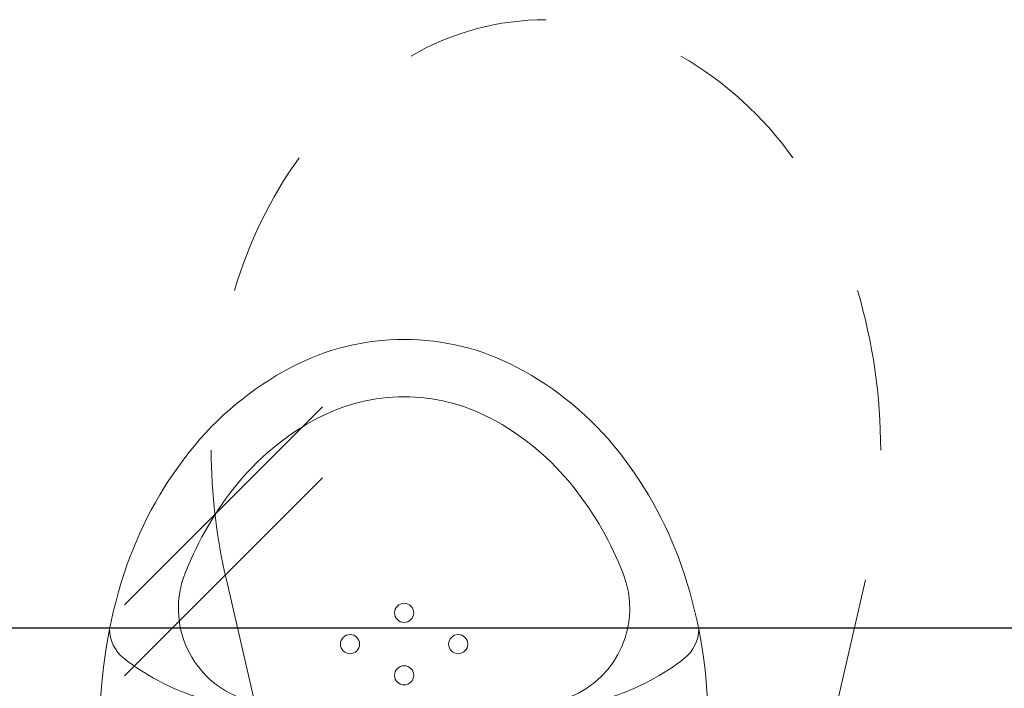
# Model space of a CAD drawing. Header units: millimetres. Extents: x 28291 to 177760, y -399809 to -170937.
# Tile 765 of 905: x 74021 to 74073, y -194610 to -194575. Entities that reach past the tile are written whole.
import ezdxf

# ---------------------------------------------------------------- set-up
doc = ezdxf.new("R2010")
doc.units = ezdxf.units.MM
doc.linetypes.add('HIDDEN2', pattern=[4.7625, 3.175, -1.5875])
doc.layers.get('0').update_dxf_attribs({"lineweight": 0})
doc.layers.add('!! 0_ Istn-okna - wymienione', color=9, linetype='Continuous', lineweight=13, true_color=0x808080)
doc.layers.add('!! 2_WYBURZENIA DO REMONTU', color=7, linetype='Continuous', lineweight=0, true_color=0x4d4d4d, plot=False)
doc.styles.add('TXT', font='simplex.shx')
doc.dimstyles.new('DIM50', dxfattribs={"dimscale": 5, "dimtxt": 2.5, "dimasz": 1.5, "dimexe": 0, "dimexo": 0, "dimgap": 0.5, "dimtad": 1, "dimdec": 4, "dimrnd": 0.5, "dimdsep": 46, "dimtxsty": 'TXT', "dimblk1": 'TICK1', "dimblk2": 'TICK1', "dimsah": 1, "dimcen": 0, "dimse1": 1, "dimse2": 1, "dimclrd": 1, "dimclre": 7, "dimclrt": 9, "dimadec": 0, "dimazin": 0, "dimtfac": 1, "dimtdec": 4, "dimtmove": 2, "dimatfit": 3, "dimldrblk": 'TICK1', "dimfxl": 1, "dimtolj": 1, "dimarcsym": 0})

# ---------------------------------------------------------------- blocks, each defined once
blk = doc.blocks.new('A$C164C2DE0')
for p, q in [((0, 15.897), (0, -15.897)), ((6.9, 15.897), (0, 15.897)), ((0, -15.897), (6.9, -15.897))]:
    blk.add_line(p, q)
for centre in [(11.111, 2.828), (9.479, 0), (12.744, 0), (11.111, -2.828)]:
    blk.add_circle(centre, 0.5)
for centre, radius, start, end in [((6.9, -9.541), 25.438, 71.8951, 90), ((11.9, 13.456), 1.944, 90, 141.9092), ((19.99, 7.115), 12.223, 141.9092, 162.0125), ((8.429, -4.864), 20.517, 51.7154, 71.8951), ((12.982, 6.802), 5, 65.4842, 158.2639), ((8.429, -4.864), 17.517, 51.7154, 69.5923), ((33.17, 2.836), 26.079, 162.0125, 172.3405), ((10.775, -1.893), 16.732, 27.6894, 51.7154), ((10.775, -1.893), 13.732, 27.6894, 51.7154), ((24.656, 2.115), 17.58, 158.1656, 170.4666), ((54.258, 0), 47.358, 172.3405, 180), ((14.382, 0), 12.658, 0, 27.6894), ((37.249, 0), 30.349, 170.4666, 180), ((14.382, 0), 9.658, 0, 27.6894), ((37.249, 0), 30.349, 180, 189.5334), ((54.258, 0), 47.358, 180, 187.6595), ((14.382, 0), 9.658, 332.3106, 0), ((14.382, 0), 12.658, 332.3106, 0), ((10.775, 1.893), 13.732, 308.2846, 332.3106), ((24.656, -2.115), 17.58, 189.5334, 201.8344), ((10.775, 1.893), 16.732, 308.2846, 332.3106), ((33.17, -2.836), 26.079, 187.6595, 197.9875), ((12.98, -6.796), 5, 201.7998, 291.3195), ((8.429, 4.864), 17.517, 291.3195, 308.2846), ((19.99, -7.115), 12.223, 197.9875, 218.0908), ((8.429, 4.864), 20.517, 288.1049, 308.2846), ((6.9, 9.541), 25.438, 270, 288.1049), ((11.9, -13.456), 1.944, 218.0908, 270)]:
    blk.add_arc(centre, radius, start, end)
blk = doc.blocks.new('TICK1')
at = {"color": 0}
for p, q in [((0, -1.4), (0, 1.4)), ((0, 0), (-1, 0))]:
    blk.add_line(p, q, dxfattribs=at)
at = {"color": 2}
blk.add_line((-1, -1), (1, 1), dxfattribs=at)
blk = doc.blocks.new('*D1913')
at = {"layer": '!! 0_ Istn-okna - wymienione', "color": 1, "lineweight": -2, "transparency": 16777216}
blk.add_line((73777.923, -194606.38), (74084.923, -194606.38), dxfattribs=at)
at = {"layer": 'DEFPOINTS', "color": 0, "transparency": 16777216}
for p in [(74092.423, -194606.38), (73770.423, -194639.588), (74092.423, -194639.588)]:
    blk.add_point(p, dxfattribs=at)
at = {"layer": '!! 0_ Istn-okna - wymienione', "color": 1, "lineweight": -2, "transparency": 16777216, "xscale": 7.5, "yscale": 7.5, "zscale": 7.5, "rotation": 180}
blk.add_blockref('TICK1', (73770.423, -194606.38), dxfattribs=at)
at = {"layer": '!! 0_ Istn-okna - wymienione', "color": 1, "lineweight": -2, "transparency": 16777216, "xscale": 7.5, "yscale": 7.5, "zscale": 7.5}
blk.add_blockref('TICK1', (74092.423, -194606.38), dxfattribs=at)
at = {"layer": '!! 0_ Istn-okna - wymienione', "color": 9, "transparency": 16777216, "insert": (73931.423, -194597.63), "char_height": 12.5, "attachment_point": 5, "style": 'TXT'}
blk.add_mtext('\\A1;322', dxfattribs=at)

msp = doc.modelspace()

# ---------------------------------------------------------------- linework, layer by layer
at = {"layer": '!! 2_WYBURZENIA DO REMONTU', "linetype": 'HIDDEN2', "ltscale": 3}
for p, q in [((74032.13278, -194603.87186), (74035.76647, -194619.60527)), ((74065.5471, -194603.87186), (74061.91341, -194619.60527))]:
    msp.add_line(p, q, dxfattribs=at)
at = {"layer": '!! 2_WYBURZENIA DO REMONTU'}
for points in [[(74037.15655, -194594.82404), (74026.81071, -194605.16988)], [(74037.15655, -194598.53066), (74026.81071, -194608.8765)]]:
    msp.add_lwpolyline(points, dxfattribs=at)
at = {"layer": '!! 2_WYBURZENIA DO REMONTU', "linetype": 'HIDDEN2', "ltscale": 3}
for centre, radius, start, end in [((74048.83994, -194588.65459), 14.06628, 90, 120.109402), ((74046.49099, -194592.70521), 18.74871, 35.537678, 59.890598), ((74054.89892, -194595.35523), 23.30798, 144.462322, 163.518262), ((74036.92335, -194597.0883), 29.41659, 0, 16.481738), ((74060.75653, -194597.0883), 29.41659, 180, 193.332578)]:
    msp.add_arc(centre, radius, start, end, dxfattribs=at)

# ---------------------------------------------------------------- block references
at = {"layer": '!! 0_ Istn-okna - wymienione', "rotation": 90}
msp.add_blockref('A$C164C2DE0', (74041.42327, -194618.3383), dxfattribs=at)

# ---------------------------------------------------------------- dimensions: what is measured, and where the dimension line sits
at = {"layer": '!! 0_ Istn-okna - wymienione'}
dim = msp.add_linear_dim(base=(74092.42327, -194606.38034), p1=(73770.42327, -194639.5883), p2=(74092.42327, -194639.5883), dimstyle='DIM50', dxfattribs=at)
dim.commit()
dim.dimension.update_dxf_attribs({"geometry": '*D1913', "text_midpoint": (73931.42327, -194597.63034)})

doc.saveas('drawing.dxf')
